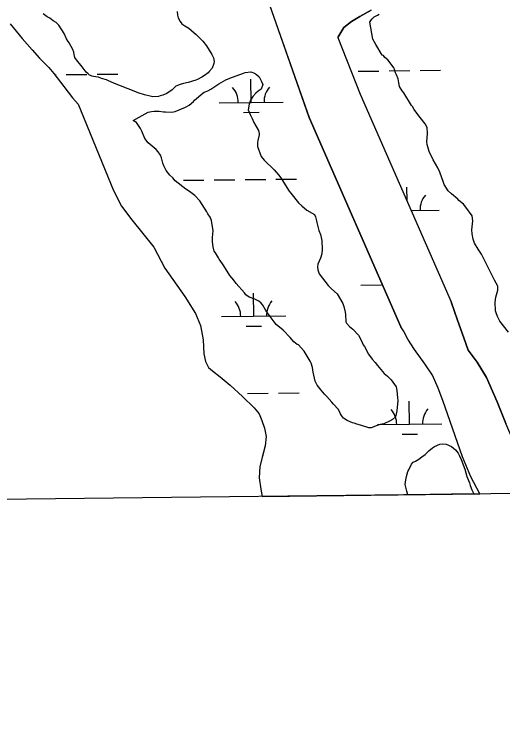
# Model space of a CAD drawing. Extents: x 3684037 to 3722149, y 433263 to 459021.
# Drawn here: x 3717610 to 3718370, y 438677 to 439774 of the extents above; entities that cross this region are included whole.
import ezdxf

# ---------------------------------------------------------------- set-up
doc = ezdxf.new("R2010")
doc.units = 0
for name, color, linetype in [('V-GRID-FRAM', 7, 'Continuous'), ('V-SITE-VEGE', 7, 'Continuous'), ('V-TOPO-SHOR', 7, 'Continuous'), ('V-WETL-SWMP', 7, 'Continuous')]:
    doc.layers.add(name, color=color, linetype=linetype)

msp = doc.modelspace()

# ---------------------------------------------------------------- linework, layer by layer
at = {"layer": 'V-GRID-FRAM'}
msp.add_lwpolyline([(3688058.9, 456858.9), (3719789.3, 457228.1), (3720008.8, 439046.9), (3688262.6, 438677.5), (3688058.9, 456858.9)], dxfattribs=at)
at = {"layer": 'V-SITE-VEGE'}
for p, q in [((3718169.7, 439769.3), (3718174.9, 439772.2)), ((3718174.9, 439772.2), (3718177.2, 439773.6)), ((3718162.8, 439760.9), (3718164.6, 439763.7)), ((3718167.2, 439734.7), (3718162.8, 439760.9)), ((3718164.6, 439763.7), (3718166.5, 439766)), ((3718166.5, 439766), (3718169.7, 439769.3)), ((3718172, 439726.3), (3718167.2, 439734.7)), ((3718181.9, 439710), (3718172, 439726.3)), ((3718183.8, 439709.1), (3718181.9, 439710)), ((3718186.2, 439706.3), (3718183.8, 439709.1)), ((3718190.9, 439702.6), (3718186.2, 439706.3)), ((3718200.4, 439689.5), (3718190.9, 439702.6)), ((3718201.3, 439687.2), (3718200.4, 439689.5)), ((3718202.8, 439682.5), (3718201.3, 439687.2)), ((3718204.2, 439679.3), (3718202.8, 439682.5)), ((3718206.6, 439672.7), (3718204.2, 439679.3)), ((3718208, 439666.7), (3718206.6, 439672.7)), ((3718209, 439661.1), (3718208, 439666.7)), ((3718213.3, 439654.1), (3718209, 439661.1)), ((3718215.7, 439651.3), (3718213.3, 439654.1)), ((3718227.5, 439631.7), (3718215.7, 439651.3)), ((3718228.9, 439629.9), (3718227.5, 439631.7)), ((3718231.8, 439625.2), (3718228.9, 439629.9)), ((3718237.5, 439617.3), (3718231.8, 439625.2)), ((3718246.5, 439605.7), (3718237.5, 439617.3)), ((3718248.8, 439602.9), (3718246.5, 439605.7)), ((3718252.1, 439597.3), (3718248.8, 439602.9)), ((3718252.7, 439587.9), (3718252.1, 439597.3)), ((3718251.4, 439574.8), (3718252.7, 439587.9)), ((3718251.9, 439570.6), (3718251.4, 439574.8)), ((3718254.8, 439559.8), (3718251.9, 439570.6)), ((3718261.5, 439546.8), (3718254.8, 439559.8)), ((3718268.6, 439534.7), (3718261.5, 439546.8)), ((3718271.4, 439527.7), (3718268.6, 439534.7)), ((3718277.2, 439511.8), (3718271.4, 439527.7)), ((3718278.6, 439508.5), (3718277.2, 439511.8)), ((3718284.8, 439498.8), (3718278.6, 439508.5)), ((3718289.5, 439494.1), (3718284.8, 439498.8)), ((3718299.4, 439485.8), (3718289.5, 439494.1)), ((3718301.3, 439483.9), (3718299.4, 439485.8)), ((3718308.4, 439477.9), (3718301.3, 439483.9)), ((3718312.2, 439473.2), (3718308.4, 439477.9)), ((3718322.1, 439459.7), (3718312.2, 439473.2)), ((3718323.1, 439452.3), (3718322.1, 439459.7)), ((3718321.3, 439438.2), (3718323.1, 439452.3)), ((3718321.9, 439431.7), (3718321.3, 439438.2)), ((3718323.3, 439423.7), (3718321.9, 439431.7)), ((3718325.7, 439417.2), (3718323.3, 439423.7)), ((3718331, 439407.9), (3718325.7, 439417.2)), ((3718336.2, 439400.4), (3718331, 439407.9)), ((3718342.8, 439387.8), (3718336.2, 439400.4)), ((3718352.8, 439367.3), (3718342.8, 439387.8)), ((3718356.6, 439359.8), (3718352.8, 439367.3)), ((3718361.9, 439350.5), (3718356.6, 439359.8)), ((3718358.7, 439333.6), (3718361.9, 439344.4)), ((3718361.9, 439344.4), (3718361.9, 439350.5)), ((3718357.4, 439325.7), (3718358.7, 439333.6)), ((3718358.4, 439312.1), (3718357.4, 439325.7)), ((3718359.4, 439308.8), (3718358.4, 439312.1)), ((3718361.3, 439303.2), (3718359.4, 439308.8)), ((3718365.1, 439295.8), (3718361.3, 439303.2)), ((3718378.4, 439279), (3718365.1, 439295.8)), ((3718263.3, 439101.1), (3718271.7, 439104.9)), ((3718271.7, 439104.9), (3718275.9, 439105.4)), ((3718275.9, 439105.4), (3718281.5, 439104.5)), ((3718281.5, 439104.5), (3718289.5, 439100.9)), ((3718248.8, 439088.8), (3718254.4, 439094.5)), ((3718254.4, 439094.5), (3718260, 439099.2)), ((3718260, 439099.2), (3718263.3, 439101.1)), ((3718289.5, 439100.9), (3718292.8, 439098.5)), ((3718292.8, 439098.5), (3718296.1, 439095.8)), ((3718296.1, 439095.8), (3718299.9, 439090.7)), ((3718234, 439078.4), (3718239.1, 439081.3)), ((3718239.1, 439081.3), (3718243.7, 439085)), ((3718243.7, 439085), (3718248.8, 439088.8)), ((3718299.9, 439090.7), (3718301.8, 439087.4)), ((3718301.8, 439087.4), (3718304.6, 439080.9)), ((3718304.6, 439080.9), (3718310.4, 439065.9)), ((3718223.3, 439064.7), (3718227.4, 439073.7)), ((3718227.4, 439073.7), (3718230.2, 439077)), ((3718230.2, 439077), (3718234, 439078.4)), ((3718219.6, 439054.4), (3718221.9, 439062.4)), ((3718221.9, 439062.4), (3718223.3, 439064.7)), ((3718310.4, 439065.9), (3718313.7, 439054.7)), ((3718217.9, 439041.8), (3718218.7, 439049.3)), ((3718218.7, 439049.3), (3718219.6, 439054.4)), ((3718313.7, 439054.7), (3718318, 439044.5)), ((3718220.3, 439031.9), (3718217.9, 439041.8)), ((3718318, 439044.5), (3718319, 439040.7)), ((3718319, 439040.7), (3718321.4, 439033.7)), ((3718222.1, 439026.1), (3718220.3, 439031.9)), ((3718324.2, 439027.3), (3718222.1, 439026.1)), ((3718321.4, 439033.7), (3718323.8, 439028.6)), ((3718323.8, 439028.6), (3718324.2, 439027.3))]:
    msp.add_line(p, q, dxfattribs=at)
for points in [[(3717875.4, 439755.2), (3717881.5, 439751.5), (3717885.7, 439748.3), (3717889.5, 439744.6), (3717892.8, 439741.8), (3717903.2, 439731.6), (3717908.9, 439724.1), (3717916.9, 439710.6), (3717919.8, 439705.5), (3717920.8, 439699.9), (3717920.3, 439696.6), (3717917.6, 439689.5), (3717912.9, 439684.4), (3717911.6, 439682.5), (3717906, 439678.2), (3717901.8, 439675.4), (3717894.8, 439672), (3717892.5, 439671.1), (3717880.3, 439667.2), (3717873.3, 439665.8), (3717867.7, 439664.3), (3717861.2, 439661.5), (3717855.6, 439655.8), (3717847.2, 439650.1), (3717841.2, 439647.3), (3717837, 439646.3), (3717834.1, 439645.3), (3717825.3, 439645.2), (3717812.6, 439648), (3717802.7, 439651.1), (3717796.6, 439653.9), (3717765.6, 439665.8), (3717760, 439668.1), (3717756.7, 439670), (3717753.4, 439671.3), (3717745.4, 439673.6), (3717740.7, 439675.4), (3717737, 439675.9), (3717733.2, 439676.8), (3717730.9, 439677.2), (3717727.1, 439678.6), (3717724.8, 439680.5), (3717721.9, 439683.3), (3717715.3, 439691.6), (3717706.8, 439702.3), (3717704, 439706), (3717703, 439710.7), (3717702.5, 439714.5), (3717701.1, 439718.7), (3717698.7, 439723.3), (3717695.4, 439728.9), (3717693.9, 439730.8), (3717691.1, 439735), (3717687.7, 439743.4), (3717679.2, 439756.4), (3717675, 439760.6), (3717670.7, 439762.9), (3717665.1, 439767.1), (3717661.3, 439769.4), (3717654.7, 439774)], [(3717863, 439777.6), (3717864, 439772), (3717865, 439767.8), (3717867.8, 439762.2), (3717870.7, 439758.5), (3717875.4, 439755.2)], [(3717795.1, 439608), (3717818, 439621.3), (3717823.1, 439622.3), (3717827.3, 439622.8), (3717835.3, 439622.9), (3717841.8, 439621.5), (3717845.1, 439621.5), (3717854.9, 439621.2), (3717860.1, 439622.1), (3717876.4, 439628.8), (3717882, 439632.1), (3717888.5, 439637.8), (3717890.4, 439639.7), (3717896.4, 439644.9), (3717900.6, 439648.7), (3717905.3, 439652), (3717910.9, 439654.4), (3717915.5, 439656.8), (3717918.8, 439658.7), (3717928.1, 439665.3), (3717938.8, 439671.5), (3717944.9, 439673.9), (3717966.3, 439682), (3717969.1, 439683), (3717977.6, 439684), (3717983.7, 439681.7), (3717986.5, 439679.8), (3717990.7, 439676.1), (3717994.5, 439668.6), (3717996.4, 439664), (3717993.7, 439656.9), (3717989, 439653.6), (3717985.3, 439650.8), (3717980.7, 439645.6), (3717977.5, 439639.9), (3717975.2, 439633.4), (3717973.8, 439624.9), (3717976.7, 439617.5), (3717979.6, 439611.4), (3717982.4, 439604.9), (3717989.5, 439592.8), (3717990.5, 439588.1), (3717990.5, 439585.8), (3717988.7, 439576.8), (3717988.3, 439574), (3717987.9, 439567.5), (3717993.6, 439552.1), (3717998.4, 439546.5), (3718013.9, 439531.2), (3718021, 439523.7), (3718024.3, 439519.1), (3718025.8, 439516.3), (3718037.6, 439498.1), (3718040, 439494.9), (3718051.8, 439480), (3718057, 439475.3), (3718065, 439468.9), (3718076.8, 439461.9), (3718078.2, 439458.2), (3718080.1, 439452.1), (3718080.6, 439449.3), (3718083.5, 439437.2), (3718085.9, 439430.6), (3718088.3, 439421.3), (3718088.5, 439407.3), (3718088, 439400.7), (3718086.2, 439394.1), (3718082.1, 439384.7), (3718081.6, 439380.5), (3718082.2, 439375.8), (3718084.1, 439369.8), (3718097.8, 439351.6), (3718103, 439346.5), (3718112, 439338.6), (3718121, 439323.7), (3718122.4, 439319.1), (3718124.4, 439310.2), (3718124.9, 439306.4), (3718125.4, 439295.2), (3718126.4, 439292.9), (3718131.1, 439287.8), (3718136.3, 439283.6), (3718145.3, 439274.3), (3718149.5, 439266.4)], [(3718149.5, 439266.4), (3718152.4, 439259.4), (3718154.3, 439256.6), (3718160.5, 439244.5), (3718166.2, 439237), (3718170.9, 439231.9), (3718174.7, 439227.3), (3718185.1, 439214.7), (3718190.3, 439210.5), (3718195.9, 439205), (3718203.5, 439193.8), (3718205, 439188.2), (3718206, 439177), (3718206.5, 439172.7), (3718204.7, 439156.8), (3718203.9, 439151.2), (3718202.5, 439147.4), (3718197.8, 439143.2), (3718193.2, 439140.3), (3718184.3, 439136.5), (3718178.7, 439135.1), (3718174, 439133.6), (3718164.7, 439130.3), (3718161, 439130.2), (3718148.3, 439134.3), (3718142.7, 439135.7), (3718138.4, 439137.5), (3718135.6, 439138), (3718127.6, 439141.7), (3718122, 439145.4), (3718118.7, 439149.1), (3718117.2, 439151.9), (3718113.9, 439158.9), (3718105.9, 439167.7), (3718103.5, 439170), (3718096, 439178.9), (3718092.2, 439182.6), (3718087, 439188.6), (3718080.8, 439196.5), (3718078, 439202.6), (3718077, 439207.3), (3718074.6, 439216.6), (3718073.6, 439224.1), (3718071.6, 439230.6), (3718070.2, 439233.9), (3718060.7, 439249.3), (3718051.8, 439259), (3718049.9, 439259.9), (3718044.7, 439264.1), (3718039, 439270.6), (3718028.2, 439281.8), (3718017.3, 439291), (3718015.4, 439292.9), (3718007.9, 439303.1), (3718001.2, 439312.4), (3717996.5, 439320.8), (3717994.1, 439324.1), (3717990.3, 439327.3), (3717983.8, 439330.1), (3717975.3, 439333.3), (3717970.1, 439337), (3717967.8, 439340.2), (3717955, 439354.7), (3717951.2, 439359.8), (3717945.1, 439367.2), (3717935.6, 439382.1), (3717933.7, 439385.4), (3717928.5, 439392.4), (3717927.5, 439394.7), (3717922.8, 439402.1), (3717920.9, 439404.9), (3717919.4, 439411.5), (3717918.4, 439419.4), (3717918.4, 439426.4), (3717919.2, 439436.3), (3717916.7, 439452.7), (3717914.3, 439457.8), (3717911, 439462.9), (3717909.6, 439466.2), (3717898.7, 439483.4), (3717890.7, 439491.3), (3717886.4, 439494.5), (3717882.2, 439497.8), (3717876.5, 439501.5), (3717860, 439514.5), (3717856.3, 439519.1), (3717852, 439523.3), (3717845.9, 439530.3), (3717844.9, 439532.6), (3717842.5, 439537.7), (3717841.1, 439541.9), (3717838.7, 439549.9), (3717837.2, 439554.1), (3717833.9, 439559.6), (3717830.6, 439562.9), (3717818.4, 439573.6), (3717813.2, 439580.1), (3717808.4, 439591.3), (3717806, 439595.5), (3717799.8, 439604.8), (3717795.1, 439608)]]:
    msp.add_lwpolyline(points, dxfattribs=at)
at = {"layer": 'V-TOPO-SHOR'}
for points in [[(3717896.1, 440057), (3717918.5, 439994.1), (3717997.7, 439815), (3718068.6, 439612.7), (3718210.9, 439287.2)], [(3718112.8, 439737.1), (3718122.3, 439752.9), (3718134.2, 439762.1), (3718147.3, 439770), (3718164.7, 439779.9)], [(3717603.7, 439758.3), (3717622.4, 439735.8), (3717638, 439717.9), (3717649.4, 439705.2), (3717663.9, 439690.4), (3717671.7, 439681.2), (3717687.3, 439660.8), (3717700.3, 439643.4), (3717709.4, 439633.3)], [(3718112.8, 439737.1), (3718148, 439649.1), (3718289.1, 439326)], [(3717709.4, 439633.3), (3717764.2, 439499.4), (3717776.8, 439474.8)], [(3717776.8, 439474.8), (3717792.6, 439453.5), (3717827.1, 439410.9), (3717844.1, 439378.3), (3717875, 439334.2), (3717891.9, 439307.8), (3717899.7, 439289.3), (3717903.6, 439267.2), (3717904.5, 439245.4), (3717907.1, 439233.1), (3717911.9, 439224), (3717918.1, 439218.6), (3717930.2, 439209.6), (3717945.6, 439196.7), (3717965, 439179), (3717983, 439161.3), (3717990.7, 439151.9), (3717995.1, 439141.8), (3717999.2, 439129.5), (3718001.5, 439116.8), (3718000.2, 439102.2), (3717995.6, 439084.7), (3717991.7, 439069.8), (3717990.8, 439052.3), (3717993.4, 439034.9), (3717995.5, 439023.5)], [(3718426.7, 439028.5), (3718415.3, 439048.6), (3718399.3, 439079.2), (3718388.1, 439104.3), (3718374.2, 439137), (3718361, 439170.4), (3718344.3, 439208.6), (3718329.7, 439232.3), (3718315.8, 439251.1), (3718308.8, 439269.9), (3718299.1, 439297.7), (3718294.2, 439310.9), (3718289.1, 439326)], [(3718333.6, 439027.4), (3718319.9, 439054.2), (3718306.7, 439084.8), (3718276.1, 439172.5), (3718269.2, 439191.9), (3718260.1, 439212.1), (3718248.3, 439229.5), (3718232.3, 439251.8), (3718221.8, 439267.8), (3718214.9, 439281), (3718210.9, 439287.2)]]:
    msp.add_lwpolyline(points, dxfattribs=at)
at = {"layer": 'V-WETL-SWMP'}
for p, q in [((3718068.6, 439612.7), (3717997.7, 439815)), ((3718164.7, 439779.9), (3718147.3, 439770)), ((3718134.2, 439762.1), (3718122.3, 439752.9)), ((3718147.3, 439770), (3718134.2, 439762.1)), ((3717603.7, 439758.3), (3717622.4, 439735.8)), ((3718122.3, 439752.9), (3718112.8, 439737.1)), ((3717622.4, 439735.8), (3717638, 439717.9)), ((3718112.8, 439737.1), (3718148, 439649.1)), ((3717638, 439717.9), (3717649.4, 439705.2)), ((3717649.4, 439705.2), (3717663.9, 439690.4)), ((3717663.9, 439690.4), (3717671.7, 439681.2)), ((3718144.8, 439684.7), (3718176.8, 439685.1)), ((3718192.8, 439685.3), (3718224.8, 439685.7)), ((3718240.8, 439685.9), (3718272.8, 439686.2)), ((3717671.7, 439681.2), (3717687.3, 439660.8)), ((3717673.2, 439679.2), (3717674.9, 439679.3)), ((3717690.9, 439679.5), (3717722.9, 439679.8)), ((3717738.9, 439680), (3717770.9, 439680.4)), ((3717978.3, 439636.4), (3717977.9, 439672.4)), ((3717687.3, 439660.8), (3717700.3, 439643.4)), ((3717700.3, 439643.4), (3717709.4, 439633.3)), ((3718148, 439649.1), (3718289.1, 439326)), ((3717709.4, 439633.3), (3717764.2, 439499.4)), ((3717928.3, 439635.8), (3718028.3, 439636.9)), ((3717966.5, 439620.8), (3717990.5, 439621.1)), ((3718210.9, 439287.2), (3718068.6, 439612.7)), ((3717872.9, 439515.1), (3717904.9, 439515.4)), ((3717920.9, 439515.6), (3717952.9, 439516)), ((3717968.9, 439516.2), (3718000.9, 439516.6)), ((3718016.8, 439516.7), (3718048.8, 439517.1)), ((3717764.2, 439499.4), (3717776.8, 439474.8)), ((3718220.6, 439483), (3718220.3, 439504.4)), ((3717776.8, 439474.8), (3717792.6, 439453.5)), ((3718226.9, 439468.4), (3718270.7, 439468.9)), ((3717792.6, 439453.5), (3717827.1, 439410.9)), ((3717827.1, 439410.9), (3717844.1, 439378.3)), ((3717844.1, 439378.3), (3717875, 439334.2)), ((3718148.7, 439352.1), (3718180.7, 439352.5)), ((3717875, 439334.2), (3717891.9, 439307.8)), ((3717982.2, 439303.7), (3717981.8, 439339.7)), ((3718289.1, 439326), (3718294.2, 439310.9)), ((3718294.2, 439310.9), (3718299.1, 439297.7)), ((3717891.9, 439307.8), (3717899.7, 439289.3)), ((3717932.2, 439303.1), (3718032.2, 439304.3)), ((3717899.7, 439289.3), (3717903.6, 439267.2)), ((3717970.4, 439288.1), (3717994.3, 439288.4)), ((3718299.1, 439297.7), (3718308.8, 439269.9)), ((3718214.9, 439281), (3718210.9, 439287.2)), ((3718221.8, 439267.8), (3718214.9, 439281)), ((3717903.6, 439267.2), (3717904.5, 439245.4)), ((3718232.3, 439251.8), (3718221.8, 439267.8)), ((3718308.8, 439269.9), (3718315.8, 439251.1)), ((3717904.5, 439245.4), (3717907.1, 439233.1)), ((3718248.3, 439229.5), (3718232.3, 439251.8)), ((3718315.8, 439251.1), (3718329.7, 439232.3)), ((3717907.1, 439233.1), (3717911.9, 439224)), ((3717911.9, 439224), (3717918.1, 439218.6)), ((3718260.1, 439212.1), (3718248.3, 439229.5)), ((3718329.7, 439232.3), (3718344.3, 439208.6)), ((3717918.1, 439218.6), (3717930.2, 439209.6)), ((3718269.2, 439191.9), (3718260.1, 439212.1)), ((3717930.2, 439209.6), (3717945.6, 439196.7)), ((3718344.3, 439208.6), (3718361, 439170.4)), ((3717945.6, 439196.7), (3717965, 439179)), ((3718276.1, 439172.5), (3718269.2, 439191.9)), ((3717965, 439179), (3717983, 439161.3)), ((3717972.7, 439183.5), (3718004.7, 439183.9)), ((3718020.7, 439184.1), (3718052.7, 439184.5)), ((3718224.6, 439135.7), (3718224.2, 439171.7)), ((3718306.7, 439084.8), (3718276.1, 439172.5)), ((3718361, 439170.4), (3718374.2, 439137)), ((3717983, 439161.3), (3717990.7, 439151.9)), ((3717990.7, 439151.9), (3717995.1, 439141.8)), ((3717995.1, 439141.8), (3717999.2, 439129.5)), ((3718174.6, 439135.1), (3718274.6, 439136.3)), ((3717999.2, 439129.5), (3718001.5, 439116.8)), ((3718001.5, 439116.8), (3718000.2, 439102.2)), ((3718212.8, 439120.1), (3718236.8, 439120.4)), ((3718000.2, 439102.2), (3717991.7, 439069.8)), ((3718319.9, 439054.2), (3718306.7, 439084.8)), ((3717991.7, 439069.8), (3717990.8, 439052.3)), ((3717990.8, 439052.3), (3717993.4, 439034.9)), ((3718333.6, 439027.4), (3718319.9, 439054.2)), ((3717993.4, 439034.9), (3717995.5, 439023.5)), ((3717995.5, 439023.5), (3718333.6, 439027.4))]:
    msp.add_line(p, q, dxfattribs=at)
for centre, start, end in [((3717923.1, 439636.2), 359.8949, 41.4385), ((3718033.5, 439637.5), 139.8949, 181.4385), ((3718276, 439469.5), 139.8949, 181.4385), ((3717926.9, 439303.5), 359.8949, 41.4385), ((3718037.4, 439304.8), 139.8949, 181.4385), ((3718169.4, 439135.5), 359.8949, 41.4385), ((3718279.8, 439136.8), 139.8949, 181.4385)]:
    msp.add_arc(centre, 35.2, start, end, dxfattribs=at)

doc.saveas('drawing.dxf')
